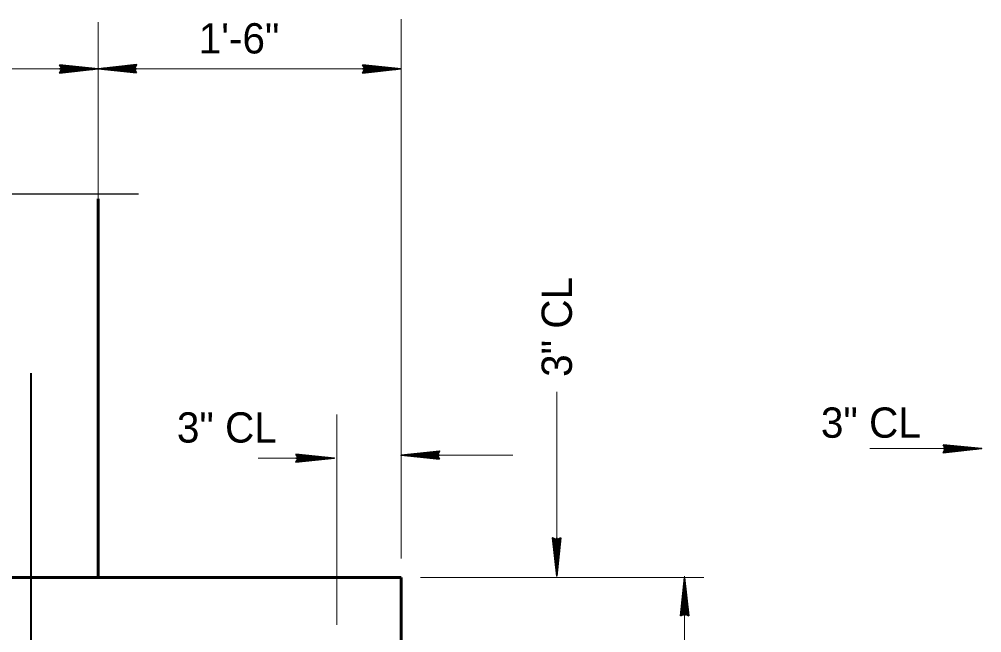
# Model space of a CAD drawing. Extents: x 4.49 to 7.69, y 0.28 to 2.27.
# Drawn here: x 6.0846 to 6.3494, y 1.9404 to 2.1092 of the extents above; entities that cross this region are included whole.
import ezdxf

# ---------------------------------------------------------------- set-up
doc = ezdxf.new("R2010")
doc.units = 0
doc.header["$LTSCALE"] = 0.0033
doc.layers.add('1', color=7, linetype='Continuous', lineweight=35)

msp = doc.modelspace()

# ---------------------------------------------------------------- linework, layer by layer
at = {"layer": '1', "lineweight": 13}
for p, q in [((6.106333, 2.059833), (6.106333, 2.108417)), ((6.189667, 1.960833), (6.189667, 2.10925)), ((5.856917, 2.095583), (6.187167, 2.095583)), ((6.2325, 1.965917), (6.2325, 2.00675)), ((6.172, 1.942583), (6.172, 2.0005)), ((6.199583, 1.98925), (6.220417, 1.98925)), ((6.318667, 1.991083), (6.3395, 1.991083)), ((6.150333, 1.988417), (6.171167, 1.988417)), ((6.195, 1.955667), (6.273, 1.955667)), ((6.267667, 1.956), (6.267667, 1.872667))]:
    msp.add_line(p, q, dxfattribs=at)
at = {"layer": '1'}
for p, q in [((6.09575, 2.095583), (6.106333, 2.095583)), ((6.095917, 2.094917), (6.10325, 2.095667)), ((6.096, 2.096583), (6.103833, 2.095667)), ((6.096, 2.096583), (6.103833, 2.095667)), ((6.096, 2.0965), (6.103833, 2.095667)), ((6.096, 2.096417), (6.103833, 2.095583)), ((6.096, 2.096417), (6.103833, 2.095417)), ((6.096, 2.09475), (6.103333, 2.095583)), ((6.096, 2.094667), (6.103333, 2.095417)), ((6.096, 2.0945), (6.103333, 2.095333)), ((6.116917, 2.095583), (6.106333, 2.095583)), ((6.116667, 2.09475), (6.108833, 2.09575)), ((6.116667, 2.09475), (6.108833, 2.095583)), ((6.116667, 2.094583), (6.108833, 2.0955)), ((6.116667, 2.094583), (6.108833, 2.0955)), ((6.116667, 2.094667), (6.108833, 2.0955)), ((6.116667, 2.096667), (6.109333, 2.095833)), ((6.116667, 2.0965), (6.109333, 2.09575)), ((6.116667, 2.096417), (6.109333, 2.095583)), ((6.11675, 2.09625), (6.109417, 2.0955)), ((6.179083, 2.095583), (6.189667, 2.095583)), ((6.17925, 2.094917), (6.186583, 2.095667)), ((6.179333, 2.096583), (6.187167, 2.095667)), ((6.179333, 2.096583), (6.187167, 2.095667)), ((6.179333, 2.0965), (6.187167, 2.095667)), ((6.179333, 2.096417), (6.187167, 2.095583)), ((6.179333, 2.096417), (6.187167, 2.095417)), ((6.179333, 2.09475), (6.186667, 2.095583)), ((6.179333, 2.094667), (6.186667, 2.095417)), ((6.179333, 2.0945), (6.186667, 2.095333)), ((6.339, 1.990417), (6.346333, 1.991167)), ((6.339083, 1.992083), (6.346917, 1.991167)), ((6.339083, 1.992083), (6.346917, 1.991167)), ((6.339083, 1.992), (6.346917, 1.991167)), ((6.339083, 1.991917), (6.346917, 1.991083)), ((6.339083, 1.991917), (6.346917, 1.990917)), ((6.160917, 1.987833), (6.16825, 1.988583)), ((6.161, 1.9895), (6.168833, 1.988583)), ((6.161, 1.9895), (6.168833, 1.988583)), ((6.161, 1.989417), (6.168833, 1.988583)), ((6.161, 1.989333), (6.168833, 1.9885)), ((6.161, 1.989333), (6.168833, 1.988333)), ((6.20025, 1.98925), (6.189667, 1.98925)), ((6.2, 1.988417), (6.192167, 1.989417)), ((6.2, 1.988417), (6.192167, 1.98925)), ((6.2, 1.98825), (6.192167, 1.989167)), ((6.2, 1.98825), (6.192167, 1.989167)), ((6.2, 1.988333), (6.192167, 1.989167)), ((6.2, 1.990333), (6.192667, 1.9895)), ((6.2, 1.990167), (6.192667, 1.989417)), ((6.2, 1.990083), (6.192667, 1.98925)), ((6.200083, 1.989917), (6.19275, 1.989167)), ((6.338833, 1.991083), (6.349417, 1.991083)), ((6.339083, 1.99025), (6.346417, 1.991083)), ((6.339083, 1.990167), (6.346417, 1.990917)), ((6.339083, 1.99), (6.346417, 1.990833)), ((6.16075, 1.9885), (6.171333, 1.9885)), ((6.161, 1.987667), (6.168333, 1.9885)), ((6.161, 1.987583), (6.168333, 1.988333)), ((6.161, 1.987417), (6.168333, 1.98825)), ((6.231417, 1.966333), (6.23225, 1.959)), ((6.231583, 1.966333), (6.232333, 1.959)), ((6.231667, 1.966333), (6.2325, 1.959)), ((6.231833, 1.966417), (6.232583, 1.959083)), ((6.233333, 1.966333), (6.232333, 1.9585)), ((6.2325, 1.966583), (6.2325, 1.956)), ((6.233333, 1.966333), (6.2325, 1.9585)), ((6.2335, 1.966333), (6.232583, 1.9585)), ((6.2335, 1.966333), (6.232583, 1.9585)), ((6.233417, 1.966333), (6.232583, 1.9585)), ((6.267667, 1.945083), (6.267667, 1.955667)), ((6.266667, 1.945333), (6.267583, 1.953167)), ((6.266667, 1.945333), (6.267583, 1.953167)), ((6.26675, 1.945333), (6.267583, 1.953167)), ((6.266833, 1.945333), (6.267667, 1.953167)), ((6.266833, 1.945333), (6.267833, 1.953167)), ((6.268333, 1.94525), (6.267583, 1.952583)), ((6.2685, 1.945333), (6.267667, 1.952667)), ((6.268583, 1.945333), (6.267833, 1.952667)), ((6.26875, 1.945333), (6.267917, 1.952667))]:
    msp.add_line(p, q, dxfattribs=at)
at = {"layer": '1', "lineweight": 60}
msp.add_line((6.106333, 1.955667), (6.043833, 1.955667), dxfattribs=at)
at = {"layer": '1'}
for points in [[(6.09575, 2.096667), (6.106333, 2.095583), (6.09575, 2.094417), (6.096333, 2.095583)], [(6.0965, 2.095667), (6.101167, 2.09575), (6.101167, 2.095667), (6.10025, 2.095667), (6.0965, 2.09575), (6.0995, 2.095833), (6.096333, 2.095917), (6.098583, 2.096), (6.096333, 2.096083), (6.099833, 2.095833), (6.1045, 2.095667), (6.103583, 2.095417), (6.104833, 2.095417), (6.0965, 2.095417), (6.098917, 2.09525), (6.096333, 2.09525), (6.101667, 2.095667), (6.096333, 2.095)], [(6.116917, 2.0945), (6.106333, 2.095583), (6.116917, 2.09675), (6.116333, 2.095583)], [(6.116167, 2.0955), (6.1115, 2.095417), (6.1115, 2.0955), (6.112417, 2.0955), (6.116167, 2.095417), (6.113167, 2.095333), (6.116333, 2.09525), (6.114083, 2.095167), (6.116333, 2.095083), (6.112833, 2.095333), (6.108167, 2.0955), (6.109083, 2.09575), (6.107833, 2.09575), (6.116167, 2.09575), (6.11375, 2.095917), (6.116333, 2.095917), (6.111, 2.0955), (6.116333, 2.096167)], [(6.179083, 2.096667), (6.189667, 2.095583), (6.179083, 2.094417), (6.179667, 2.095583)], [(6.179833, 2.095667), (6.1845, 2.09575), (6.1845, 2.095667), (6.183583, 2.095667), (6.179833, 2.09575), (6.182833, 2.095833), (6.179667, 2.095917), (6.181917, 2.096), (6.179667, 2.096083), (6.183167, 2.095833), (6.187833, 2.095667), (6.186917, 2.095417), (6.188167, 2.095417), (6.179833, 2.095417), (6.18225, 2.09525), (6.179667, 2.09525), (6.185, 2.095667), (6.179667, 2.095)], [(6.338833, 1.992167), (6.349417, 1.991083), (6.338833, 1.989917), (6.339417, 1.991083)], [(6.339583, 1.991167), (6.34425, 1.99125), (6.34425, 1.991167), (6.343333, 1.991167), (6.339583, 1.99125), (6.342583, 1.991333), (6.339417, 1.991417), (6.341667, 1.9915), (6.339417, 1.991583), (6.342917, 1.991333), (6.347583, 1.991167), (6.346667, 1.990917), (6.347917, 1.990917), (6.339583, 1.990917), (6.342, 1.99075), (6.339417, 1.99075), (6.34475, 1.991167), (6.339417, 1.9905)], [(6.16075, 1.989583), (6.171333, 1.9885), (6.16075, 1.987333), (6.161333, 1.9885)], [(6.1615, 1.988583), (6.166167, 1.988667), (6.166167, 1.988583), (6.16525, 1.988583), (6.1615, 1.988667), (6.1645, 1.98875), (6.161333, 1.988833), (6.163583, 1.988917), (6.161333, 1.989), (6.164833, 1.98875), (6.1695, 1.988583), (6.168583, 1.988333), (6.169833, 1.988333), (6.1615, 1.988333), (6.163917, 1.988167), (6.161333, 1.988167), (6.166667, 1.988583), (6.161333, 1.987917)], [(6.20025, 1.988167), (6.189667, 1.98925), (6.20025, 1.990417), (6.199667, 1.98925)], [(6.1995, 1.989167), (6.194833, 1.989083), (6.194833, 1.989167), (6.19575, 1.989167), (6.1995, 1.989083), (6.1965, 1.989), (6.199667, 1.988917), (6.197417, 1.988833), (6.199667, 1.98875), (6.196167, 1.989), (6.1915, 1.989167), (6.192417, 1.989417), (6.191167, 1.989417), (6.1995, 1.989417), (6.197083, 1.989583), (6.199667, 1.989583), (6.194333, 1.989167), (6.199667, 1.989833)], [(6.233583, 1.966583), (6.2325, 1.956), (6.231333, 1.966583), (6.2325, 1.966)], [(6.232583, 1.965833), (6.232667, 1.961167), (6.232583, 1.961167), (6.232583, 1.962083), (6.232667, 1.965833), (6.23275, 1.962833), (6.232833, 1.966), (6.232917, 1.96375), (6.233, 1.966), (6.23275, 1.9625), (6.232583, 1.957833), (6.232333, 1.95875), (6.232333, 1.9575), (6.232333, 1.965833), (6.232167, 1.963417), (6.232167, 1.966), (6.232583, 1.960667), (6.231917, 1.966)], [(6.266583, 1.945083), (6.267667, 1.955667), (6.268833, 1.945083), (6.267667, 1.945667)], [(6.267583, 1.945833), (6.2675, 1.9505), (6.267583, 1.9505), (6.267583, 1.949583), (6.2675, 1.945833), (6.267417, 1.948833), (6.267333, 1.945667), (6.26725, 1.947917), (6.267167, 1.945667), (6.267417, 1.949167), (6.267583, 1.953833), (6.267833, 1.952917), (6.267833, 1.954167), (6.267833, 1.945833), (6.268, 1.94825), (6.268, 1.945667), (6.267583, 1.951), (6.26825, 1.945667)]]:
    msp.add_lwpolyline(points, close=True, dxfattribs=at)
for points in [[(6.0965, 2.095667), (6.096083, 2.096417), (6.096333, 2.096167), (6.0965, 2.095833), (6.09675, 2.095917), (6.096583, 2.09625), (6.096417, 2.0955), (6.09625, 2.095), (6.096, 2.094583)], [(6.116167, 2.0955), (6.116583, 2.09475), (6.116333, 2.095), (6.116167, 2.095333), (6.115917, 2.09525), (6.116083, 2.094917), (6.11625, 2.095667), (6.116417, 2.096167), (6.116667, 2.096583)], [(6.179833, 2.095667), (6.179417, 2.096417), (6.179667, 2.096167), (6.179833, 2.095833), (6.180083, 2.095917), (6.179917, 2.09625), (6.17975, 2.0955), (6.179583, 2.095), (6.179333, 2.094583)], [(6.339583, 1.991167), (6.339167, 1.991917), (6.339417, 1.991667), (6.339583, 1.991333), (6.339833, 1.991417), (6.339667, 1.99175), (6.3395, 1.991), (6.339333, 1.9905), (6.339083, 1.990083)], [(6.1615, 1.988583), (6.161083, 1.989333), (6.161333, 1.989083), (6.1615, 1.98875), (6.16175, 1.988833), (6.161583, 1.989167), (6.161417, 1.988417), (6.16125, 1.987917), (6.161, 1.9875)], [(6.1995, 1.989167), (6.199917, 1.988417), (6.199667, 1.988667), (6.1995, 1.989), (6.19925, 1.988917), (6.199417, 1.988583), (6.199583, 1.989333), (6.19975, 1.989833), (6.2, 1.99025)], [(6.232583, 1.965833), (6.233333, 1.96625), (6.233083, 1.966), (6.23275, 1.965833), (6.232833, 1.965583), (6.233167, 1.96575), (6.232417, 1.965917), (6.231917, 1.966083), (6.2315, 1.966333)], [(6.267583, 1.945833), (6.266833, 1.945417), (6.267083, 1.945667), (6.267417, 1.945833), (6.267333, 1.946083), (6.267, 1.945917), (6.26775, 1.94575), (6.26825, 1.945583), (6.268667, 1.945333)]]:
    msp.add_lwpolyline(points, dxfattribs=at)
at = {"layer": '1', "lineweight": 25}
msp.add_lwpolyline([(5.927167, 2.061333), (6.0105, 2.061333), (6.016417, 2.055417), (6.028167, 2.067167), (6.034083, 2.06125), (6.117417, 2.06125)], dxfattribs=at)
at = {"layer": '1', "lineweight": 60}
for points in [[(6.106333, 2.059833), (6.106333, 1.955667), (6.189667, 1.955667)], [(6.189667, 1.955667), (6.189667, 1.872333), (5.856333, 1.872333)]]:
    msp.add_lwpolyline(points, dxfattribs=at)
at = {"layer": '1', "lineweight": 40}
msp.add_lwpolyline([(6.087833, 2.011833), (6.087833, 1.898833), (6.150333, 1.898833)], dxfattribs=at)

# ---------------------------------------------------------------- texts
at = {"layer": '1'}
for s, height, p in [('1\'-6"', 0.008333, (6.134, 2.099833)), ('3" CL', 0.008334, (6.305167, 1.994083)), ('3" CL', 0.008334, (6.128, 1.99275))]:
    msp.add_text(s, height=height, dxfattribs=at).set_placement(p)
msp.add_text('3" CL', height=0.008334, rotation=90, dxfattribs=at).set_placement((6.236667, 2.010833))

doc.saveas('drawing.dxf')
